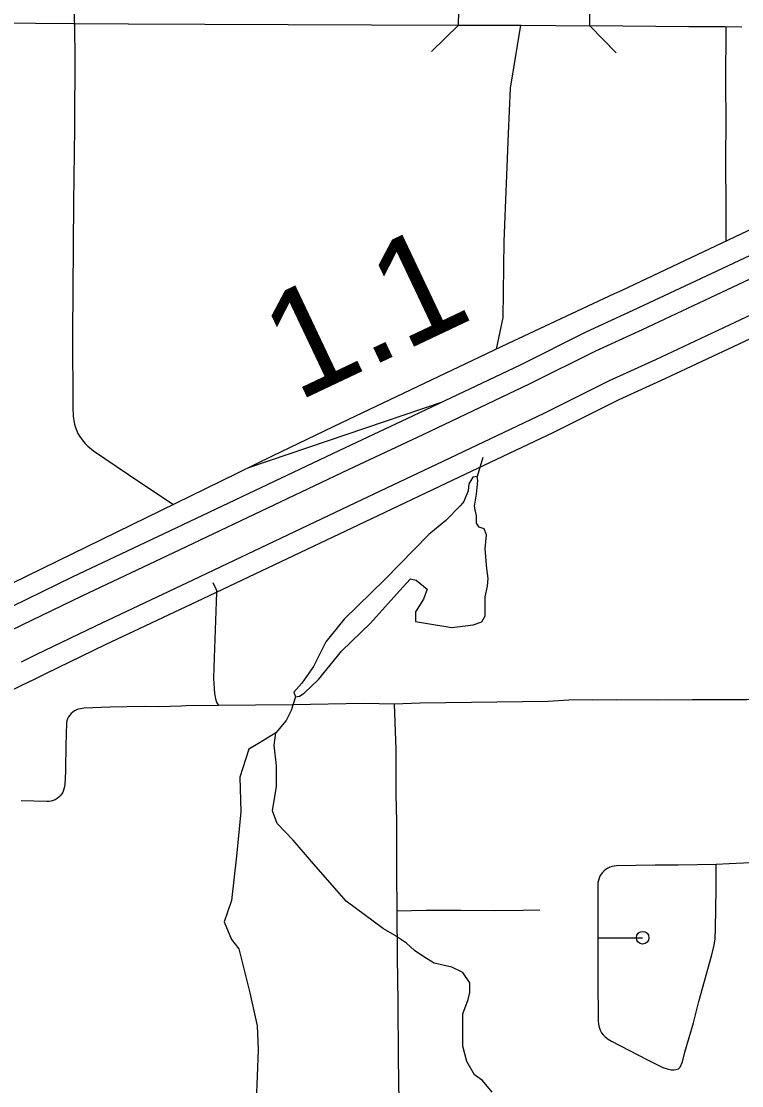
# Model space of a CAD drawing. Extents: x -19 to 366, y -4 to 359.
# Drawn here: x 148.163 to 148.706, y 185.132 to 185.934 of the extents above; entities that cross this region are included whole.
import ezdxf

# ---------------------------------------------------------------- set-up
doc = ezdxf.new("R2010")
doc.units = 0
for name, color, linetype in [('R_Contour Annot', 7, 'Continuous'), ('R_Exist Surface Annot', 7, 'Continuous'), ('R_Point Sym', 7, 'Continuous'), ('R_Striping', 7, 'Continuous'), ('R_Survey Control', 7, 'Continuous'), ('R_Temp Easement', 7, 'Continuous'), ('R_Vert Alg', 7, 'Continuous'), ('Sheet Fence', 7, 'Continuous'), ('T_Vehicle Path Lt Minor', 7, 'Continuous')]:
    doc.layers.add(name, color=color, linetype=linetype)

msp = doc.modelspace()

# ---------------------------------------------------------------- linework, layer by layer
at = {"layer": 'R_Contour Annot'}
for p, q in [((148.49249, 185.93148), (148.4932, 185.97883)), ((148.59122, 185.93098), (148.59167, 185.97833)), ((148.12221, 185.93357), (148.20247, 185.93269)), ((148.20267, 185.93269), (148.24381, 185.93259)), ((148.70565, 185.93004), (148.69321, 185.93014))]:
    msp.add_line(p, q, dxfattribs=at)
for points in [[(148.24372, 185.93259), (148.30139, 185.93222), (148.42676, 185.93181), (148.49249, 185.93148)], [(148.49249, 185.93148), (148.53955, 185.93144), (148.59122, 185.93098)], [(148.69324, 185.93014), (148.66576, 185.93033), (148.59122, 185.93098)]]:
    msp.add_lwpolyline(points, dxfattribs=at)
at = {"layer": 'R_Exist Surface Annot'}
for p, q in [((148.67924, 185.74267), (148.67925, 185.74267)), ((148.6861, 185.7281), (148.68609, 185.7281)), ((148.69657, 185.70582), (148.69657, 185.70582)), ((148.70341, 185.69125), (148.70342, 185.69125)), ((148.17027, 185.4373), (148.17011, 185.43722))]:
    msp.add_line(p, q, dxfattribs=at)
for points in [[(148.67925, 185.74267), (148.94271, 185.86648), (148.94984, 185.85204)], [(148.94984, 185.85204), (148.6861, 185.7281)], [(148.69657, 185.70582), (148.9603, 185.82975), (148.96676, 185.815)], [(148.96676, 185.815), (148.70341, 185.69125)], [(148.14521, 185.4883), (148.15646, 185.49382), (148.20169, 185.51577), (148.27556, 185.55069), (148.40252, 185.61102), (148.45859, 185.63743), (148.53909, 185.6757), (148.58859, 185.7005), (148.62393, 185.71665), (148.67924, 185.74267)], [(148.68609, 185.7281), (148.6307, 185.70205), (148.59555, 185.68598), (148.54615, 185.66123), (148.46548, 185.62288), (148.4094, 185.59647), (148.28246, 185.53614), (148.20864, 185.50125), (148.16352, 185.47936), (148.15231, 185.47385)], [(148.16317, 185.45175), (148.17433, 185.45723), (148.21927, 185.47904), (148.293, 185.51389), (148.41993, 185.57421), (148.47601, 185.60062), (148.55695, 185.6391), (148.60618, 185.66377), (148.64106, 185.67971), (148.69657, 185.70582)], [(148.70342, 185.69125), (148.64783, 185.6651), (148.61314, 185.64925), (148.56402, 185.62464), (148.48289, 185.58607), (148.42682, 185.55966), (148.2999, 185.49934), (148.22623, 185.46452), (148.18139, 185.44277), (148.17027, 185.4373)], [(148.33516, 185.59852), (148.48036, 185.64768)], [(148.17011, 185.43722), (148.13629, 185.42087), (148.11772, 185.41167), (148.09638, 185.40021), (148.07476, 185.3883), (148.05539, 185.37691), (148.03594, 185.36497), (148.01762, 185.35306), (147.99934, 185.34086), (147.98175, 185.32832), (147.96245, 185.31407)]]:
    msp.add_lwpolyline(points, dxfattribs=at)
at = {"layer": 'R_Point Sym'}
msp.add_lwpolyline([(148.93575, 185.88341), (148.61534, 185.73148), (148.60963, 185.72916), (148.52941, 185.69151), (148.40422, 185.63189), (148.35199, 185.60679), (148.31311, 185.58769), (148.14487, 185.50555)], dxfattribs=at)
at = {"layer": 'R_Striping'}
for points in [[(148.20273, 185.95637), (148.20348, 185.91086), (148.20324, 185.85392), (148.20251, 185.79823), (148.20161, 185.69905), (148.20201, 185.64361), (148.20224, 185.63687), (148.20302, 185.63199), (148.20377, 185.62922), (148.2047, 185.62643), (148.2058, 185.62383), (148.20685, 185.62193)], [(148.69361, 185.93012), (148.69354, 185.88813), (148.69376, 185.85945), (148.69343, 185.83069), (148.6937, 185.79245), (148.6937, 185.76864)], [(148.20685, 185.62193), (148.20893, 185.61902), (148.21104, 185.61659), (148.21335, 185.61434), (148.21751, 185.6107), (148.25232, 185.58713), (148.27774, 185.57042)], [(148.30734, 185.51161), (148.30964, 185.50688), (148.31004, 185.50547), (148.31025, 185.50401), (148.30818, 185.44784), (148.30797, 185.43915), (148.30806, 185.43511), (148.30835, 185.43175), (148.30866, 185.42795), (148.30932, 185.42398), (148.31015, 185.42149), (148.31175, 185.41878)], [(148.57933, 185.42306), (148.55983, 185.42201), (148.46353, 185.4206), (148.44398, 185.41995)], [(148.64245, 185.42303), (148.61157, 185.42311), (148.5936, 185.4229), (148.57933, 185.42306)], [(148.72369, 185.42347), (148.70919, 185.42308), (148.66859, 185.4232), (148.64245, 185.42303)], [(148.31175, 185.41878), (148.28731, 185.41856), (148.28381, 185.41844), (148.26683, 185.41789), (148.25571, 185.41811), (148.2297, 185.4176), (148.21042, 185.41694), (148.20622, 185.41616), (148.20524, 185.41581), (148.20326, 185.41487), (148.20191, 185.41395), (148.20069, 185.41287), (148.19961, 185.41164), (148.1987, 185.41029), (148.19797, 185.40884), (148.19742, 185.4073), (148.19709, 185.40571), (148.19657, 185.38886), (148.19637, 185.37117), (148.19634, 185.36905), (148.19586, 185.35946), (148.1955, 185.35673), (148.19502, 185.35515), (148.19438, 185.35363), (148.19355, 185.35222), (148.19252, 185.35091), (148.19135, 185.34974), (148.19005, 185.34873), (148.18863, 185.34789), (148.18711, 185.34724), (148.18554, 185.34678), (148.18391, 185.34652), (148.18226, 185.34647), (148.1631, 185.34708)], [(148.44398, 185.41995), (148.42131, 185.42033), (148.36732, 185.41933), (148.31175, 185.41878)], [(148.44398, 185.41995), (148.44531, 185.38597), (148.44529, 185.35152), (148.44577, 185.33164)], [(148.44577, 185.33164), (148.44566, 185.29341), (148.44596, 185.26421)], [(148.59741, 185.24378), (148.59733, 185.21322), (148.59754, 185.18139), (148.59776, 185.17886), (148.59833, 185.17655), (148.59908, 185.17428), (148.60014, 185.17218), (148.60132, 185.17063), (148.60281, 185.16926), (148.60506, 185.16755), (148.60762, 185.16602), (148.63427, 185.15209), (148.64624, 185.14619), (148.64959, 185.14513), (148.65264, 185.14441), (148.65463, 185.14438), (148.65617, 185.14453), (148.65716, 185.14476), (148.65797, 185.14517), (148.65943, 185.1463), (148.66106, 185.15048), (148.66283, 185.15778), (148.66928, 185.1798), (148.67337, 185.19581), (148.68328, 185.23102), (148.68494, 185.23832), (148.68562, 185.24316), (148.68606, 185.25075), (148.68646, 185.2808), (148.68635, 185.29897)], [(148.68635, 185.29897), (148.65775, 185.29862), (148.64048, 185.29861), (148.61139, 185.29807), (148.60969, 185.29794), (148.608, 185.2976), (148.60638, 185.29707), (148.60484, 185.29635), (148.60337, 185.29544), (148.60203, 185.29437), (148.60084, 185.29315), (148.59981, 185.29179), (148.59893, 185.29032), (148.59824, 185.28875), (148.59772, 185.28711), (148.59742, 185.28543), (148.59733, 185.28372), (148.59741, 185.24378)], [(148.71219, 185.30026), (148.69616, 185.29958), (148.68635, 185.29897)], [(148.44596, 185.26421), (148.44617, 185.22936), (148.44676, 185.19548), (148.44708, 185.15293), (148.44756, 185.12016), (148.44754, 185.08615), (148.44845, 185.00328)], [(148.59741, 185.24378), (148.63108, 185.24388)]]:
    msp.add_lwpolyline(points, dxfattribs=at)
msp.add_circle((148.63108, 185.24388), 0.00473, dxfattribs=at)
at = {"layer": 'R_Survey Control'}
msp.add_lwpolyline([(148.44596, 185.26421), (148.46792, 185.26468), (148.49424, 185.26468), (148.51987, 185.26447), (148.54099, 185.26466), (148.55374, 185.26493)], dxfattribs=at)
at = {"layer": 'R_Temp Easement'}
for points in [[(148.53914, 185.93144), (148.53123, 185.88396), (148.52969, 185.84988), (148.52659, 185.76855), (148.52581, 185.71123), (148.5207, 185.68737)], [(148.51082, 185.60577), (148.50649, 185.59146)], [(148.50484, 185.56641), (148.50439, 185.56918), (148.50607, 185.57801), (148.50691, 185.5881), (148.50649, 185.59146), (148.50313, 185.59104), (148.50019, 185.58599), (148.49977, 185.58053), (148.49641, 185.57254), (148.49533, 185.57127)], [(148.47013, 185.54786), (148.43695, 185.51381), (148.40628, 185.48397), (148.39242, 185.46674), (148.38318, 185.44824), (148.37436, 185.43563), (148.36848, 185.42891), (148.36974, 185.42554), (148.37268, 185.42596), (148.37604, 185.42806), (148.38696, 185.43857), (148.4046, 185.46001), (148.42603, 185.48103), (148.45039, 185.50793), (148.45627, 185.51423), (148.46047, 185.51339), (148.46887, 185.50667), (148.46593, 185.4991), (148.46005, 185.48943), (148.46005, 185.48229), (148.46761, 185.48103), (148.48736, 185.47766), (148.50332, 185.47977), (148.51004, 185.48187), (148.51256, 185.48649), (148.51256, 185.50078), (148.51424, 185.50877), (148.51466, 185.51465), (148.51382, 185.52222), (148.51256, 185.53693), (148.5134, 185.54744), (148.51172, 185.55206), (148.50794, 185.55333), (148.50584, 185.55627), (148.50584, 185.56173), (148.50484, 185.56641)], [(148.49533, 185.57127), (148.49366, 185.5693), (148.48274, 185.55837), (148.47013, 185.54786)], [(148.36974, 185.42554), (148.36648, 185.41524), (148.36249, 185.40747), (148.35493, 185.39822), (148.34182, 185.39038), (148.3346, 185.3859), (148.32763, 185.36499), (148.3284, 185.33865), (148.32531, 185.30534), (148.32144, 185.27204), (148.31602, 185.25577), (148.32144, 185.2426), (148.32686, 185.23563), (148.33537, 185.20232), (148.34079, 185.17754), (148.34157, 185.15972), (148.34079, 185.13958), (148.34002, 185.12099)], [(148.51769, 185.12744), (148.51053, 185.1364), (148.50456, 185.14058), (148.49859, 185.15074), (148.4956, 185.16209), (148.4956, 185.17523), (148.4956, 185.18658), (148.49978, 185.19734), (148.50098, 185.20271), (148.50098, 185.20988), (148.4956, 185.21765), (148.48725, 185.22183), (148.47411, 185.22482), (148.46695, 185.229), (148.45919, 185.23437), (148.45322, 185.23975), (148.44426, 185.24573), (148.4359, 185.2505), (148.40784, 185.27141), (148.38158, 185.30128), (148.36785, 185.31741), (148.35591, 185.32996), (148.35232, 185.33952), (148.35531, 185.35786), (148.35531, 185.37339), (148.35352, 185.38892), (148.35493, 185.39822)]]:
    msp.add_lwpolyline(points, dxfattribs=at)
at = {"layer": 'R_Vert Alg'}
for points in [[(148.49249, 185.93148), (148.4721, 185.9117)], [(148.61112, 185.91071), (148.59122, 185.93098)]]:
    msp.add_lwpolyline(points, dxfattribs=at)
at = {"layer": 'Sheet Fence'}
for points in [[(154.11585, 1.87092), (153.9063, 10.48743), (153.69602, 19.10409), (153.48501, 27.72087), (153.27327, 36.3378), (153.0608, 44.95486), (152.84759, 53.57206), (152.63366, 62.1894), (152.419, 70.80688), (152.20362, 79.42449), (151.98751, 88.04225), (151.77068, 96.66014), (151.55312, 105.27817), (151.33484, 113.89634), (151.11584, 122.51465), (150.89612, 131.13311), (150.67568, 139.7517), (150.45452, 148.37043), (150.23264, 156.98931), (150.01005, 165.60832), (149.78674, 174.22748), (149.56272, 182.84677), (149.33799, 191.46621), (149.11254, 200.0858), (148.88638, 208.70552), (148.65952, 217.32539), (148.43194, 225.9454), (148.20366, 234.56555), (147.97466, 243.18584), (147.74497, 251.80628), (147.51457, 260.42687), (147.28346, 269.04759), (147.05165, 277.66846), (146.81914, 286.28948), (146.58593, 294.91064), (146.35202, 303.53194), (146.11742, 312.15339), (145.88211, 320.77499), (145.64611, 329.39673), (145.40941, 338.01861), (145.17202, 346.64065)], [(0, 180.89994), (7.12284, 180.90436), (14.24566, 180.9176), (21.36847, 180.93968), (28.49124, 180.97058), (35.61397, 181.01031), (42.73664, 181.05888), (49.85925, 181.11627), (56.98178, 181.18249), (64.10422, 181.25754), (71.22656, 181.34142), (78.3488, 181.43413), (85.47091, 181.53567), (92.5929, 181.64603), (99.71474, 181.76523), (106.83643, 181.89325), (113.95795, 182.0301), (121.0793, 182.17578), (128.20046, 182.33029), (135.32143, 182.49362), (142.44218, 182.66579), (149.56272, 182.84677), (156.68303, 183.03659), (163.8031, 183.23523), (170.92291, 183.4427), (178.04247, 183.65899), (185.16175, 183.88411), (192.28074, 184.11805), (199.39944, 184.36082), (206.51784, 184.61242), (213.63591, 184.87283), (220.75366, 185.14207), (227.87107, 185.42014), (234.98813, 185.70702), (242.10483, 186.00273), (249.22115, 186.30726), (256.33709, 186.62061), (263.45264, 186.94279), (270.56779, 187.27378), (277.68251, 187.61359), (284.79682, 187.96222), (291.91068, 188.31967), (299.02409, 188.68594), (306.13705, 189.06103), (313.24954, 189.44494), (320.36154, 189.83766), (327.47305, 190.23919), (334.58406, 190.64954), (341.69455, 191.06871)]]:
    msp.add_spline(points, degree=3, dxfattribs=at)

# ---------------------------------------------------------------- texts
at = {"layer": 'T_Vehicle Path Lt Minor'}
msp.add_text('1.1', height=0.08, rotation=25.35362, dxfattribs=at).set_placement((148.37093, 185.64757))

doc.saveas('drawing.dxf')
